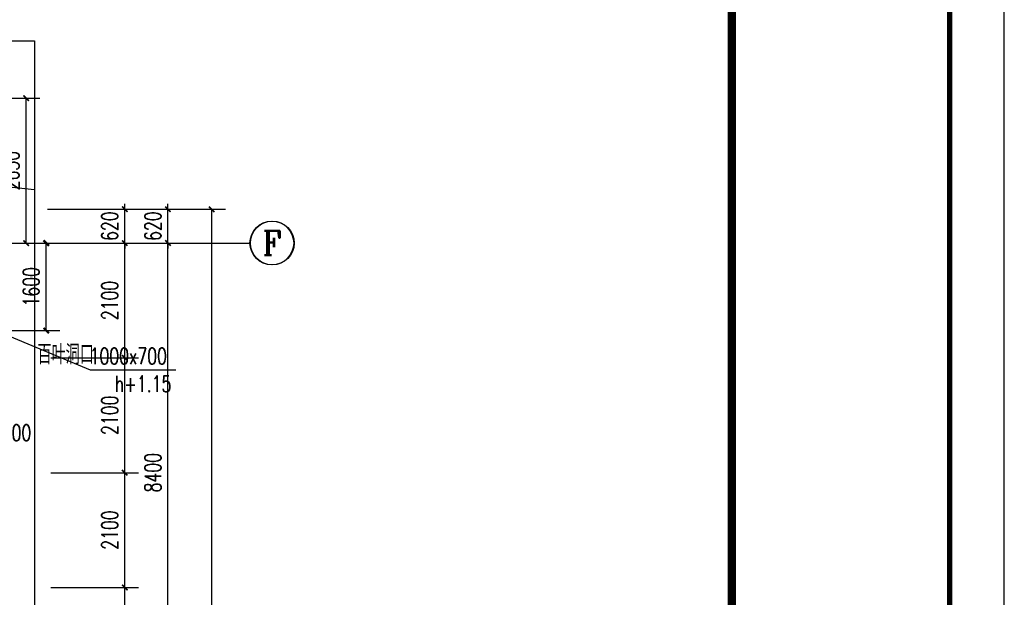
# Model space of a CAD drawing. Extents: x 797781 to 1255204, y 21234 to 1024248.
# Tile 585 of 656: x 989687 to 1007693, y 580482 to 591049. Entities that reach past the tile are written whole.
import ezdxf
from ezdxf.enums import TextEntityAlignment as Align

# ---------------------------------------------------------------- set-up
doc = ezdxf.new("R2010")
doc.units = 0
doc.header["$LTSCALE"] = 1000
doc.header["$MEASUREMENT"] = 0
doc.linetypes.add('230303生产综合楼-平面图_t8$0$DOTE', pattern=[2.42, 2, -0.2, 0.02, -0.2])
for name, color, linetype in [('230303生产综合楼-平面图_t8$0$AXIS', 3, 'Continuous'), ('230303生产综合楼-平面图_t8$0$AXIS_TEXT', 7, 'Continuous'), ('230303生产综合楼-平面图_t8$0$DOTE', 1, '230303生产综合楼-平面图_t8$0$DOTE'), ('230303生产综合楼-平面图_t8$0$PUB_DIM', 3, 'Continuous'), ('230303生产综合楼-平面图_t8$0$PUB_TITLE', 4, 'Continuous'), ('230303生产综合楼-平面图_t8$0$看线', 115, 'Continuous'), ('AXIS_TEXT', 7, 'Continuous'), ('DIM_LEAD', 3, 'Continuous'), ('PUB_DIM', 3, 'Continuous'), ('PUB_TEXT', 7, 'Continuous')]:
    doc.layers.add(name, color=color, linetype=linetype)
doc.layers.add('230303生产综合楼-平面图_t8$0$图框', color=4, linetype='Continuous', lineweight=35)
doc.styles.add('230303生产综合楼-平面图_t8$0$_TCH_AXIS', font='COMPLEX', dxfattribs={"bigfont": 'GBCBIG'})
doc.styles.add('230303生产综合楼-平面图_T8$0$_TCH_DIM_T3', font='SIMPLEX', dxfattribs={"width": 0.705882, "bigfont": 'GBCBIG'})
doc.styles.add('_TCH_DIM', font='SIMPLEX', dxfattribs={"bigfont": 'GBCBIG'})
doc.styles.add('_TCH_DIM_T3', font='SIMPLEX', dxfattribs={"width": 0.705882, "bigfont": 'GBCBIG'})
doc.styles.add('COMPLEX', font='COMPLEX')
doc.dimstyles.new('230303生产综合楼-平面图_T8$0$_TCH_ARCH&&100', dxfattribs={"dimtxt": 297.5, "dimasz": 100, "dimexe": 250, "dimexo": 300, "dimgap": 126.25, "dimtad": 1, "dimdec": 0, "dimzin": 0, "dimdsep": 46, "dimtxsty": '230303生产综合楼-平面图_T8$0$_TCH_DIM_T3', "dimblk": '230303生产综合楼-平面图_t8$0$_ArchTick', "dimcen": 0.09, "dimclrt": 7, "dimazin": 2, "dimtfac": 1, "dimtdec": 0, "dimtix": 1, "dimtmove": 2, "dimatfit": 3, "dimfxl": 1, "dimtolj": 1, "dimtzin": 0, "dimarcsym": 0})
doc.dimstyles.new('_TCH_ARCH&&100', dxfattribs={"dimtxt": 297.5, "dimasz": 100, "dimexe": 250, "dimexo": 300, "dimgap": 126.25, "dimtad": 1, "dimdec": 0, "dimzin": 0, "dimdsep": 46, "dimtxsty": '_TCH_DIM_T3', "dimblk": 'ARCHTICK', "dimcen": 0.09, "dimclrt": 7, "dimazin": 2, "dimtfac": 1, "dimtdec": 0, "dimtix": 1, "dimtmove": 2, "dimatfit": 3, "dimfxl": 1, "dimtolj": 1, "dimtzin": 0, "dimarcsym": 0})

# ---------------------------------------------------------------- blocks, each defined once
blk = doc.blocks.new('AQ6-8')
at = {"layer": 'PUB_TEXT', "style": '_TCH_DIM'}
blk.add_text('从本层楼地面建筑标高起', height=357.45, dxfattribs=at).set_placement((1113770, 582598))
blk = doc.blocks.new('_ArchTick')
at = {"color": 0, "linetype": 'ByBlock', "const_width": 0.4}
blk.add_lwpolyline([(-0.5, -0.5), (0.5, 0.5)], dxfattribs=at)
blk = doc.blocks.new('*D6594')
at = {"layer": 'Defpoints', "color": 0, "transparency": 16777216}
for p in [(750811, 577280), (751773, 577280), (750811, 575679)]:
    blk.add_point(p, dxfattribs=at)
at = {"layer": 'PUB_DIM', "color": 0, "lineweight": -2, "transparency": 16777216}
for p, q in [((751111, 577280), (752023, 577280)), ((751773, 575679), (751773, 577280)), ((751111, 575679), (752023, 575679))]:
    blk.add_line(p, q, dxfattribs=at)
at = {"layer": 'PUB_DIM', "color": 0, "lineweight": -2, "transparency": 16777216, "xscale": 100, "yscale": 100, "zscale": 100}
for p, rotation in [((751773, 577280), 90), ((751773, 575679), 270)]:
    blk.add_blockref('_ArchTick', p, dxfattribs=dict(at, rotation=rotation))
at = {"layer": 'PUB_DIM', "color": 7, "transparency": 16777216, "insert": (751498, 576480), "char_height": 297.5, "attachment_point": 5, "rotation": 90, "style": '_TCH_DIM_T3'}
blk.add_mtext('\\A1;1600', dxfattribs=at)
blk = doc.blocks.new('230303生产综合楼-平面图_t8$0$_ArchTick')
at = {"color": 0, "linetype": 'ByBlock', "const_width": 0.3}
blk.add_lwpolyline([(-0.5, -0.5), (0.5, 0.5)], dxfattribs=at)
blk = doc.blocks.new('*D4944')
at = {"layer": '230303生产综合楼-平面图_t8$0$PUB_DIM', "color": 0, "lineweight": -2, "transparency": 16777216}
for p, q in [((989058, 583360), (989058, 583467)), ((989258, 583360), (989258, 583467)), ((989058, 583217), (988958, 583217)), ((989058, 583217), (989258, 583217)), ((989258, 583217), (989358, 583217))]:
    blk.add_line(p, q, dxfattribs=at)
at = {"layer": 'Defpoints', "color": 0, "transparency": 16777216}
for p in [(989058, 583060), (989258, 583217), (989258, 583060)]:
    blk.add_point(p, dxfattribs=at)
at = {"layer": '230303生产综合楼-平面图_t8$0$PUB_DIM', "color": 0, "lineweight": -2, "transparency": 16777216, "xscale": 100, "yscale": 100, "zscale": 100}
blk.add_blockref('230303生产综合楼-平面图_t8$0$_ArchTick', (989058, 583217), dxfattribs=at)
at = {"layer": '230303生产综合楼-平面图_t8$0$PUB_DIM', "color": 0, "lineweight": -2, "transparency": 16777216, "xscale": 100, "yscale": 100, "zscale": 100, "rotation": 180}
blk.add_blockref('230303生产综合楼-平面图_t8$0$_ArchTick', (989258, 583217), dxfattribs=at)
at = {"layer": '230303生产综合楼-平面图_t8$0$PUB_DIM', "color": 7, "transparency": 16777216, "insert": (989628, 583492), "char_height": 297.5, "attachment_point": 5, "style": '230303生产综合楼-平面图_T8$0$_TCH_DIM_T3'}
blk.add_mtext('\\A1;200', dxfattribs=at)
blk = doc.blocks.new('*D4947')
at = {"layer": '230303生产综合楼-平面图_t8$0$PUB_DIM', "color": 0, "lineweight": -2, "transparency": 16777216}
for p, q in [((988758, 589613), (990055, 589613)), ((989805, 586962), (989805, 589613)), ((988758, 586962), (990055, 586962))]:
    blk.add_line(p, q, dxfattribs=at)
at = {"layer": 'Defpoints', "color": 0, "transparency": 16777216}
for p in [(988458, 589613), (989805, 589613), (988458, 586962)]:
    blk.add_point(p, dxfattribs=at)
at = {"layer": '230303生产综合楼-平面图_t8$0$PUB_DIM', "color": 0, "lineweight": -2, "transparency": 16777216, "xscale": 100, "yscale": 100, "zscale": 100}
for p, rotation in [((989805, 589613), 90), ((989805, 586962), 270)]:
    blk.add_blockref('230303生产综合楼-平面图_t8$0$_ArchTick', p, dxfattribs=dict(at, rotation=rotation))
at = {"layer": '230303生产综合楼-平面图_t8$0$PUB_DIM', "color": 7, "transparency": 16777216, "insert": (989530, 588287), "char_height": 297.5, "attachment_point": 5, "rotation": 90, "style": '230303生产综合楼-平面图_T8$0$_TCH_DIM_T3'}
blk.add_mtext('\\A1;2650', dxfattribs=at)
blk = doc.blocks.new('*D5848')
at = {"layer": '230303生产综合楼-平面图_t8$0$AXIS', "color": 0, "lineweight": -2, "transparency": 16777216}
for p, q in [((990258, 580662), (991858, 580662)), ((991608, 578562), (991608, 580662)), ((990258, 578562), (991858, 578562))]:
    blk.add_line(p, q, dxfattribs=at)
at = {"layer": 'Defpoints', "color": 0, "transparency": 16777216}
for p in [(989958, 580662), (991608, 580662), (989958, 578562)]:
    blk.add_point(p, dxfattribs=at)
at = {"layer": '230303生产综合楼-平面图_t8$0$AXIS', "color": 0, "lineweight": -2, "transparency": 16777216, "xscale": 100, "yscale": 100, "zscale": 100}
for p, rotation in [((991608, 580662), 90), ((991608, 578562), 270)]:
    blk.add_blockref('230303生产综合楼-平面图_t8$0$_ArchTick', p, dxfattribs=dict(at, rotation=rotation))
at = {"layer": '230303生产综合楼-平面图_t8$0$AXIS', "color": 7, "transparency": 16777216, "insert": (991333, 579612), "char_height": 297.5, "attachment_point": 5, "rotation": 90, "style": '230303生产综合楼-平面图_T8$0$_TCH_DIM_T3'}
blk.add_mtext('\\A1;2100', dxfattribs=at)
blk = doc.blocks.new('*D5849')
at = {"layer": '230303生产综合楼-平面图_t8$0$AXIS', "color": 0, "lineweight": -2, "transparency": 16777216}
for p, q in [((990258, 582762), (991858, 582762)), ((991608, 580662), (991608, 582762)), ((990258, 580662), (991858, 580662))]:
    blk.add_line(p, q, dxfattribs=at)
at = {"layer": 'Defpoints', "color": 0, "transparency": 16777216}
for p in [(989958, 582762), (991608, 582762), (989958, 580662)]:
    blk.add_point(p, dxfattribs=at)
at = {"layer": '230303生产综合楼-平面图_t8$0$AXIS', "color": 0, "lineweight": -2, "transparency": 16777216, "xscale": 100, "yscale": 100, "zscale": 100}
for p, rotation in [((991608, 582762), 90), ((991608, 580662), 270)]:
    blk.add_blockref('230303生产综合楼-平面图_t8$0$_ArchTick', p, dxfattribs=dict(at, rotation=rotation))
at = {"layer": '230303生产综合楼-平面图_t8$0$AXIS', "color": 7, "transparency": 16777216, "insert": (991333, 581712), "char_height": 297.5, "attachment_point": 5, "rotation": 90, "style": '230303生产综合楼-平面图_T8$0$_TCH_DIM_T3'}
blk.add_mtext('\\A1;2100', dxfattribs=at)
blk = doc.blocks.new('*D5850')
at = {"layer": '230303生产综合楼-平面图_t8$0$AXIS', "color": 0, "lineweight": -2, "transparency": 16777216}
for p, q in [((990258, 584862), (991858, 584862)), ((991608, 582762), (991608, 584862)), ((990258, 582762), (991858, 582762))]:
    blk.add_line(p, q, dxfattribs=at)
at = {"layer": 'Defpoints', "color": 0, "transparency": 16777216}
for p in [(989958, 584862), (991608, 584862), (989958, 582762)]:
    blk.add_point(p, dxfattribs=at)
at = {"layer": '230303生产综合楼-平面图_t8$0$AXIS', "color": 0, "lineweight": -2, "transparency": 16777216, "xscale": 100, "yscale": 100, "zscale": 100}
for p, rotation in [((991608, 584862), 90), ((991608, 582762), 270)]:
    blk.add_blockref('230303生产综合楼-平面图_t8$0$_ArchTick', p, dxfattribs=dict(at, rotation=rotation))
at = {"layer": '230303生产综合楼-平面图_t8$0$AXIS', "color": 7, "transparency": 16777216, "insert": (991333, 583812), "char_height": 297.5, "attachment_point": 5, "rotation": 90, "style": '230303生产综合楼-平面图_T8$0$_TCH_DIM_T3'}
blk.add_mtext('\\A1;2100', dxfattribs=at)
blk = doc.blocks.new('*D5851')
at = {"layer": '230303生产综合楼-平面图_t8$0$AXIS', "color": 0, "lineweight": -2, "transparency": 16777216}
for p, q in [((990258, 586962), (991858, 586962)), ((991608, 584862), (991608, 586962)), ((990258, 584862), (991858, 584862))]:
    blk.add_line(p, q, dxfattribs=at)
at = {"layer": 'Defpoints', "color": 0, "transparency": 16777216}
for p in [(989958, 586962), (991608, 586962), (989958, 584862)]:
    blk.add_point(p, dxfattribs=at)
at = {"layer": '230303生产综合楼-平面图_t8$0$AXIS', "color": 0, "lineweight": -2, "transparency": 16777216, "xscale": 100, "yscale": 100, "zscale": 100}
for p, rotation in [((991608, 586962), 90), ((991608, 584862), 270)]:
    blk.add_blockref('230303生产综合楼-平面图_t8$0$_ArchTick', p, dxfattribs=dict(at, rotation=rotation))
at = {"layer": '230303生产综合楼-平面图_t8$0$AXIS', "color": 7, "transparency": 16777216, "insert": (991333, 585912), "char_height": 297.5, "attachment_point": 5, "rotation": 90, "style": '230303生产综合楼-平面图_T8$0$_TCH_DIM_T3'}
blk.add_mtext('\\A1;2100', dxfattribs=at)
blk = doc.blocks.new('*D5852')
at = {"layer": '230303生产综合楼-平面图_t8$0$AXIS', "color": 0, "lineweight": -2, "transparency": 16777216}
for p, q in [((990258, 587582), (991858, 587582)), ((991608, 587582), (991608, 587682)), ((991608, 586962), (991608, 587582)), ((990258, 586962), (991858, 586962)), ((991608, 586962), (991608, 586862))]:
    blk.add_line(p, q, dxfattribs=at)
at = {"layer": 'Defpoints', "color": 0, "transparency": 16777216}
for p in [(989958, 587582), (991608, 587582), (989958, 586962)]:
    blk.add_point(p, dxfattribs=at)
at = {"layer": '230303生产综合楼-平面图_t8$0$AXIS', "color": 0, "lineweight": -2, "transparency": 16777216, "xscale": 100, "yscale": 100, "zscale": 100}
for p, rotation in [((991608, 587582), 270), ((991608, 586962), 90)]:
    blk.add_blockref('230303生产综合楼-平面图_t8$0$_ArchTick', p, dxfattribs=dict(at, rotation=rotation))
at = {"layer": '230303生产综合楼-平面图_t8$0$AXIS', "color": 7, "transparency": 16777216, "insert": (991333, 587272), "char_height": 297.5, "attachment_point": 5, "rotation": 90, "style": '230303生产综合楼-平面图_T8$0$_TCH_DIM_T3'}
blk.add_mtext('\\A1;620', dxfattribs=at)
blk = doc.blocks.new('_AXISO')
blk.add_circle((0, 0), 0.5)
at = {"layer": 'AXIS_TEXT', "style": 'COMPLEX', "width": 1.041667}
blk.add_attdef('A', text='', height=0.56, dxfattribs=at).set_placement((-0.25, -0.28), (0.25, -0.28), align=Align.FIT)
blk = doc.blocks.new('*D6215')
at = {"layer": '230303生产综合楼-平面图_t8$0$AXIS', "color": 0, "lineweight": -2, "transparency": 16777216}
for p, q in [((990198, 586962), (992648, 586962)), ((992398, 578562), (992398, 586962)), ((990198, 578562), (992648, 578562))]:
    blk.add_line(p, q, dxfattribs=at)
at = {"layer": 'Defpoints', "color": 0, "transparency": 16777216}
for p in [(989898, 586962), (992398, 586962), (989898, 578562)]:
    blk.add_point(p, dxfattribs=at)
at = {"layer": '230303生产综合楼-平面图_t8$0$AXIS', "color": 0, "lineweight": -2, "transparency": 16777216, "xscale": 100, "yscale": 100, "zscale": 100}
for p, rotation in [((992398, 586962), 90), ((992398, 578562), 270)]:
    blk.add_blockref('230303生产综合楼-平面图_t8$0$_ArchTick', p, dxfattribs=dict(at, rotation=rotation))
at = {"layer": '230303生产综合楼-平面图_t8$0$AXIS', "color": 7, "transparency": 16777216, "insert": (992123, 582762), "char_height": 297.5, "attachment_point": 5, "rotation": 90, "style": '230303生产综合楼-平面图_T8$0$_TCH_DIM_T3'}
blk.add_mtext('\\A1;8400', dxfattribs=at)
blk = doc.blocks.new('*D6216')
at = {"layer": '230303生产综合楼-平面图_t8$0$AXIS', "color": 0, "lineweight": -2, "transparency": 16777216}
for p, q in [((990198, 587582), (992648, 587582)), ((992398, 587582), (992398, 587682)), ((992398, 586962), (992398, 587582)), ((990198, 586962), (992648, 586962)), ((992398, 586962), (992398, 586862))]:
    blk.add_line(p, q, dxfattribs=at)
at = {"layer": 'Defpoints', "color": 0, "transparency": 16777216}
for p in [(989898, 587582), (992398, 587582), (989898, 586962)]:
    blk.add_point(p, dxfattribs=at)
at = {"layer": '230303生产综合楼-平面图_t8$0$AXIS', "color": 0, "lineweight": -2, "transparency": 16777216, "xscale": 100, "yscale": 100, "zscale": 100}
for p, rotation in [((992398, 587582), 270), ((992398, 586962), 90)]:
    blk.add_blockref('230303生产综合楼-平面图_t8$0$_ArchTick', p, dxfattribs=dict(at, rotation=rotation))
at = {"layer": '230303生产综合楼-平面图_t8$0$AXIS', "color": 7, "transparency": 16777216, "insert": (992123, 587272), "char_height": 297.5, "attachment_point": 5, "rotation": 90, "style": '230303生产综合楼-平面图_T8$0$_TCH_DIM_T3'}
blk.add_mtext('\\A1;620', dxfattribs=at)
blk = doc.blocks.new('*D6217')
at = {"layer": '230303生产综合楼-平面图_t8$0$AXIS', "color": 0, "lineweight": -2, "transparency": 16777216}
for p, q in [((990198, 587582), (993448, 587582)), ((993198, 566862), (993198, 587582)), ((990198, 566862), (993448, 566862))]:
    blk.add_line(p, q, dxfattribs=at)
at = {"layer": 'Defpoints', "color": 0, "transparency": 16777216}
for p in [(989898, 587582), (993198, 587582), (989898, 566862)]:
    blk.add_point(p, dxfattribs=at)
at = {"layer": '230303生产综合楼-平面图_t8$0$AXIS', "color": 0, "lineweight": -2, "transparency": 16777216, "xscale": 100, "yscale": 100, "zscale": 100}
for p, rotation in [((993198, 587582), 90), ((993198, 566862), 270)]:
    blk.add_blockref('230303生产综合楼-平面图_t8$0$_ArchTick', p, dxfattribs=dict(at, rotation=rotation))
at = {"layer": '230303生产综合楼-平面图_t8$0$AXIS', "color": 7, "transparency": 16777216, "insert": (992923, 577222), "char_height": 297.5, "attachment_point": 5, "rotation": 90, "style": '230303生产综合楼-平面图_T8$0$_TCH_DIM_T3'}
blk.add_mtext('\\A1;20720', dxfattribs=at)
blk = doc.blocks.new('6-9FND69')
at = {"layer": 'DIM_LEAD'}
for p, q in [((750859, 575679.5), (752578.3, 574958.2)), ((752578.3, 574958.2), (754141.7, 574958.2))]:
    blk.add_line(p, q, dxfattribs=at)
at = {"layer": 'PUB_TEXT', "style": '_TCH_DIM'}
blk.add_text('百叶洞口', height=357.45, dxfattribs=at).set_placement((751613.5, 575063.2))
at = {"layer": 'PUB_TEXT', "style": '_TCH_DIM', "width": 0.705882}
for s, p in [('1000x700', (752566.7, 575063.2)), ('h+1.15', (753026.7, 574555.7))]:
    blk.add_text(s, height=297.5, dxfattribs=at).set_placement(p)
at = {"layer": 'PUB_DIM'}
dim = blk.add_aligned_dim(p1=(750810.8, 575679.5), p2=(750810.8, 577279.7), distance=-961.9, dimstyle='_TCH_ARCH&&100', dxfattribs=at)
dim.commit()
dim.dimension.update_dxf_attribs({"geometry": '*D6594', "text_midpoint": (751497.7, 576479.6)})

msp = doc.modelspace()

# ---------------------------------------------------------------- linework, layer by layer
at = {"layer": '230303生产综合楼-平面图_t8$0$AXIS'}
for p, q in [((989898, 586962.2), (993898, 586962.2)), ((989908, 586962.2), (993908, 586962.2))]:
    msp.add_line(p, q, dxfattribs=at)
at = {"layer": '230303生产综合楼-平面图_t8$0$DOTE'}
msp.add_line((895508, 586962.2), (989908, 586962.2), dxfattribs=at)
at = {"layer": '230303生产综合楼-平面图_t8$0$PUB_TITLE'}
msp.add_lwpolyline([(881593.5, 545638.1), (1007693.5, 545638.1), (1007693.5, 605038.1), (881593.5, 605038.1)], close=True, dxfattribs=at)
at = {"layer": '230303生产综合楼-平面图_t8$0$PUB_TITLE', "const_width": 100}
msp.add_lwpolyline([(884093.5, 546638.1), (1006693.5, 546638.1), (1006693.5, 604038.1), (884093.5, 604038.1)], close=True, dxfattribs=at)
at = {"layer": '230303生产综合楼-平面图_t8$0$图框', "const_width": 150}
msp.add_lwpolyline([(1002711.7, 604038.1), (1002711.7, 546638.1)], dxfattribs=at)
at = {"layer": '230303生产综合楼-平面图_t8$0$看线'}
msp.add_lwpolyline([(895458, 569181.9), (895458, 593389.6), (921394.7, 590662.2), (989958, 590662.2), (989958, 566462.2), (921321.3, 566462.2)], dxfattribs=at)
msp.add_lwpolyline([(895458, 590662.2), (964094.7, 590662.2), (989958, 587942.4), (989958, 566462.2), (895458, 566462.2)], close=True, dxfattribs=at)

# ---------------------------------------------------------------- block references
for name, p in [('AQ6-8', (-127563.3, 5074.6)), ('6-9FND69', (238399, 9682.5))]:
    msp.add_blockref(name, p)
at = {"layer": '230303生产综合楼-平面图_t8$0$AXIS'}
ref = msp.add_blockref('_AXISO', (994298, 586962.2), dxfattribs=dict(at, xscale=800, yscale=800, zscale=800))
ref.add_attrib('A', 'F', dxfattribs={"layer": '230303生产综合楼-平面图_t8$0$AXIS_TEXT', "ltscale": 2, "height": 445.4, "style": '230303生产综合楼-平面图_t8$0$_TCH_AXIS'}).set_placement((994128.3, 586739.4), (994467.7, 586739.4), align=Align.FIT)
ref = msp.add_blockref('_AXISO', (994308, 586962.2), dxfattribs=dict(at, xscale=800, yscale=800, zscale=800))
ref.add_attrib('A', 'F', dxfattribs={"layer": '230303生产综合楼-平面图_t8$0$AXIS_TEXT', "ltscale": 2, "height": 445.4, "style": '230303生产综合楼-平面图_t8$0$_TCH_AXIS'}).set_placement((994138.3, 586739.4), (994477.7, 586739.4), align=Align.FIT)

# ---------------------------------------------------------------- dimensions: what is measured, and where the dimension line sits
for p1, p2, distance, picture, middle in [((989898, 586962.2), (989898, 587582.3), -2500, '*D6216', (992123, 587272.2)), ((989898, 566862.2), (989898, 587582.3), -3300, '*D6217', (992923, 577222.2)), ((989958, 586962.2), (989958, 587582.3), -1650, '*D5852', (991333, 587272.2)), ((989898, 578562.2), (989898, 586962.2), -2500, '*D6215', (992123, 582762.2)), ((989958, 584862.2), (989958, 586962.2), -1650, '*D5851', (991333, 585912.2)), ((989958, 582762.2), (989958, 584862.2), -1650, '*D5850', (991333, 583812.2)), ((989958, 580662.2), (989958, 582762.2), -1650, '*D5849', (991333, 581712.2)), ((989958, 578562.2), (989958, 580662.2), -1650, '*D5848', (991333, 579612.2))]:
    dim = msp.add_aligned_dim(p1=p1, p2=p2, distance=distance, dimstyle='230303生产综合楼-平面图_T8$0$_TCH_ARCH&&100', dxfattribs=at)
    dim.commit()
    dim.dimension.update_dxf_attribs({"geometry": picture, "text_midpoint": middle})
at = {"layer": '230303生产综合楼-平面图_t8$0$PUB_DIM'}
dim = msp.add_aligned_dim(p1=(988458.1, 586962.2), p2=(988458.1, 589612.5), distance=-1346.8, dimstyle='230303生产综合楼-平面图_T8$0$_TCH_ARCH&&100', dxfattribs=at)
dim.commit()
dim.dimension.update_dxf_attribs({"geometry": '*D4947', "text_midpoint": (989529.9, 588287.3)})
dim = msp.add_linear_dim(base=(989258, 583216.8), p1=(989058, 583060.4), p2=(989258, 583060.4), angle=360, dimstyle='230303生产综合楼-平面图_T8$0$_TCH_ARCH&&100', dxfattribs=at)
dim.commit()
dim.dimension.update_dxf_attribs({"geometry": '*D4944', "text_midpoint": (989628, 583491.8), "dimtype": 161})

doc.saveas('drawing.dxf')
